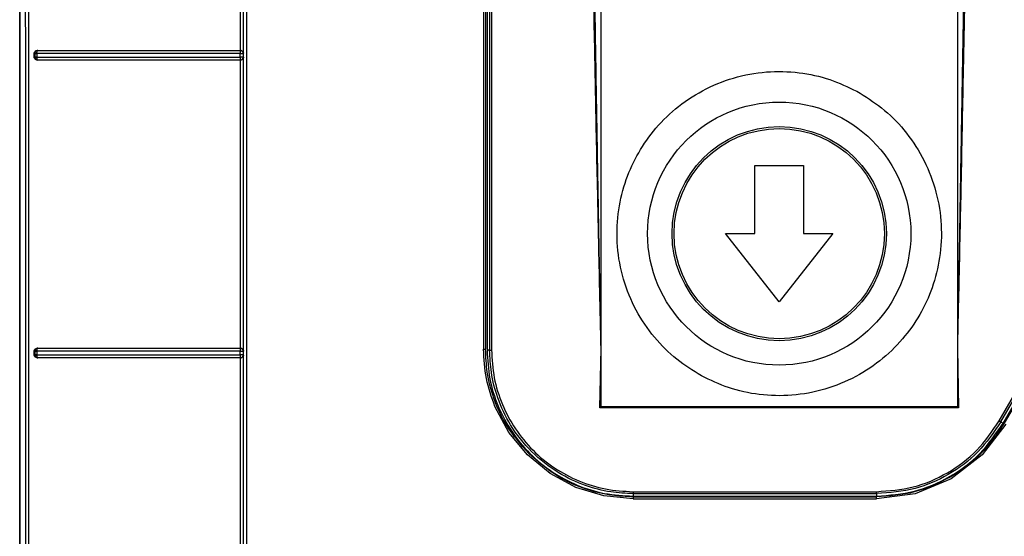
# Model space of a CAD drawing. Header units: inches. Extents: x 170 to 312, y 215 to 248.
# Tile 372 of 656: x 255.8457 to 255.9784, y 242.1301 to 242.1998. Entities that reach past the tile are written whole.
import ezdxf

# ---------------------------------------------------------------- set-up
doc = ezdxf.new("R2010")
doc.units = ezdxf.units.IN
doc.header["$LTSCALE"] = 0.25
doc.header["$MEASUREMENT"] = 0
doc.layers.add('MOTOR RH', color=7, linetype='Continuous')

msp = doc.modelspace()

# ---------------------------------------------------------------- linework, layer by layer
at = {"layer": 'MOTOR RH'}
for p, q in [((255.92406, 242.14761), (255.92406, 242.27595)), ((255.97209, 242.27595), (255.97209, 242.14761)), ((255.84571, 241.92392), (255.84571, 242.23936)), ((255.84571, 242.23936), (255.84571, 241.9417)), ((255.87546, 242.19567), (255.87546, 242.23451)), ((255.87586, 242.19528), (255.87586, 242.23489)), ((255.90823, 242.21438), (255.90823, 242.15537)), ((255.90849, 242.21441), (255.9085, 242.15536)), ((255.90871, 242.21429), (255.90871, 242.15524)), ((255.90904, 242.21429), (255.90905, 242.15524)), ((255.90931, 242.21429), (255.90931, 242.15527)), ((255.84809, 242.19567), (255.84815, 242.19566)), ((255.87544, 242.19566), (255.87546, 242.19567)), ((255.84768, 242.19475), (255.84768, 242.19528)), ((255.84777, 242.19527), (255.84768, 242.19528)), ((255.84777, 242.19476), (255.84768, 242.19475)), ((255.84777, 242.19527), (255.84777, 242.19476)), ((255.84803, 242.19527), (255.84803, 242.19477)), ((255.84807, 242.19554), (255.8481, 242.19563)), ((255.8481, 242.1944), (255.84807, 242.19449)), ((255.84813, 242.19438), (255.8481, 242.1944)), ((255.84815, 242.19437), (255.8481, 242.19436)), ((255.84815, 242.19437), (255.84813, 242.19438)), ((255.87544, 242.19476), (255.87544, 242.19527)), ((255.87544, 242.19476), (255.87544, 242.19465)), ((255.87544, 242.1944), (255.87544, 242.19436)), ((255.87546, 242.19436), (255.87544, 242.19436)), ((255.87546, 242.15551), (255.87546, 242.19436)), ((255.87586, 242.19528), (255.87584, 242.19526)), ((255.87584, 242.19526), (255.87584, 242.19476)), ((255.87584, 242.19476), (255.87586, 242.19474)), ((255.87586, 242.15513), (255.87586, 242.19474)), ((255.9448, 242.17096), (255.9448, 242.18015)), ((255.9448, 242.18015), (255.95136, 242.18015)), ((255.95136, 242.18015), (255.95136, 242.17096)), ((255.94808, 242.16178), (255.94086, 242.17096)), ((255.94086, 242.17096), (255.9448, 242.17096)), ((255.95529, 242.17096), (255.94808, 242.16178)), ((255.95136, 242.17096), (255.95529, 242.17096)), ((255.84768, 242.15459), (255.84768, 242.15513)), ((255.84777, 242.15511), (255.84768, 242.15513)), ((255.84777, 242.1546), (255.84768, 242.15459)), ((255.84777, 242.15511), (255.84777, 242.1546)), ((255.84803, 242.15511), (255.84803, 242.1546)), ((255.84807, 242.15538), (255.8481, 242.15547)), ((255.84809, 242.15551), (255.84815, 242.1555)), ((255.87544, 242.1555), (255.87546, 242.15551)), ((255.87544, 242.1546), (255.87544, 242.15511)), ((255.87586, 242.15513), (255.87584, 242.15511)), ((255.87584, 242.15511), (255.87584, 242.1546)), ((255.87584, 242.1546), (255.87586, 242.15458)), ((255.87586, 242.11497), (255.87586, 242.15458)), ((255.9085, 242.15536), (255.9085, 242.15536)), ((255.90905, 242.15524), (255.90871, 242.15524)), ((255.9239, 242.14745), (255.92406, 242.15548)), ((255.97209, 242.15548), (255.97225, 242.14745)), ((255.8481, 242.15424), (255.84807, 242.15433)), ((255.84815, 242.15421), (255.84809, 242.1542)), ((255.84813, 242.15422), (255.8481, 242.15424)), ((255.84815, 242.15421), (255.84813, 242.15422)), ((255.87544, 242.15433), (255.87544, 242.15424)), ((255.87544, 242.15424), (255.87544, 242.15421)), ((255.87546, 242.1542), (255.87544, 242.15421)), ((255.87546, 242.11535), (255.87546, 242.1542)), ((255.97772, 242.1457), (255.98151, 242.15226)), ((255.97795, 242.14557), (255.98174, 242.15213)), ((255.97825, 242.1454), (255.98204, 242.15196)), ((255.98221, 242.15198), (255.97842, 242.14541)), ((255.91163, 242.14416), (255.90977, 242.14765)), ((255.92406, 242.14761), (255.9239, 242.14745)), ((255.97225, 242.14745), (255.9239, 242.14745)), ((255.97209, 242.14761), (255.92406, 242.14761)), ((255.97225, 242.14745), (255.97209, 242.14761)), ((255.97864, 242.14528), (255.97544, 242.14111)), ((255.97795, 242.14557), (255.97825, 242.1454)), ((255.91414, 242.14111), (255.91163, 242.14416)), ((255.91719, 242.1386), (255.91414, 242.14111)), ((255.97544, 242.14111), (255.97127, 242.1379)), ((255.92067, 242.13674), (255.91719, 242.1386)), ((255.97127, 242.1379), (255.96641, 242.13589)), ((255.92445, 242.13559), (255.92067, 242.13674)), ((255.92839, 242.13616), (255.9612, 242.13616)), ((255.92839, 242.1352), (255.92445, 242.13559)), ((255.92839, 242.1359), (255.9612, 242.1359)), ((255.92839, 242.1359), (255.92839, 242.13555)), ((255.92839, 242.13555), (255.9612, 242.13555)), ((255.92839, 242.13547), (255.96119, 242.13547)), ((255.92839, 242.1352), (255.96119, 242.1352)), ((255.96641, 242.13589), (255.96119, 242.1352)), ((255.9612, 242.1359), (255.9612, 242.13555))]:
    msp.add_line(p, q, dxfattribs=at)
for radius in [0.01774, 0.01444, 0.01417]:
    msp.add_circle((255.94808, 242.17096), radius, dxfattribs=at)
for points, knots in [([(255.84644, 242.23972), (255.84646, 242.21844), (255.84649, 242.1759), (255.84648, 242.11206), (255.84643, 242.04824), (255.84633, 241.98446), (255.84624, 241.94201), (255.84619, 241.92078)], [0, 0, 0, 0, 0.199984, 0.399977, 0.600029, 0.800023, 1, 1, 1, 1]), ([(255.84689, 242.2401), (255.8469, 242.22222), (255.84691, 242.18646), (255.84692, 242.13281), (255.84692, 242.09706), (255.84692, 242.07919)], [0, 0, 0, 0, 0.3333777, 0.6667111, 1, 1, 1, 1]), ([(255.87588, 241.92809), (255.87588, 241.94886), (255.87588, 241.99039), (255.87588, 242.05278), (255.87588, 242.1152), (255.87588, 242.17764), (255.87588, 242.21925), (255.87588, 242.24006)], [0, 0, 0, 0, 0.199959, 0.399961, 0.599979, 0.80001, 1, 1, 1, 1]), ([(255.87627, 242.24018), (255.87627, 242.2193), (255.87627, 242.17754), (255.87627, 242.11488), (255.87627, 242.05224), (255.87627, 241.98964), (255.87627, 241.94795), (255.87627, 241.92711)], [0, 0, 0, 0, 0.2, 0.4, 0.6, 0.8, 1, 1, 1, 1]), ([(255.92406, 242.15548), (255.924, 242.15806), (255.9239, 242.16288), (255.92376, 242.16957), (255.92362, 242.17598), (255.92348, 242.18239), (255.92335, 242.18901), (255.92322, 242.19558), (255.92308, 242.20298), (255.92294, 242.21124), (255.92279, 242.22033), (255.92267, 242.22929), (255.92261, 242.23532), (255.92258, 242.23825)], [0, 0, 0, 0, 0.093729, 0.174536, 0.24242, 0.325941, 0.407072, 0.482165, 0.564229, 0.675047, 0.781572, 0.893672, 1, 1, 1, 1]), ([(255.92406, 242.15548), (255.92402, 242.1575), (255.92396, 242.16119), (255.92387, 242.16623), (255.92379, 242.17023), (255.92374, 242.17321), (255.9237, 242.17563), (255.92365, 242.17834), (255.92358, 242.18213), (255.9235, 242.18682), (255.92342, 242.19184), (255.92333, 242.1972), (255.9232, 242.20542), (255.92306, 242.21595), (255.92292, 242.22772), (255.92286, 242.23495), (255.92283, 242.23826)], [0, 0, 0, 0, 0.07319, 0.133984, 0.182381, 0.218382, 0.241987, 0.269928, 0.316673, 0.379251, 0.439861, 0.498505, 0.573594, 0.73788, 0.880015, 1, 1, 1, 1]), ([(255.97333, 242.23826), (255.97331, 242.23653), (255.97328, 242.23289), (255.97323, 242.22715), (255.97316, 242.22087), (255.97307, 242.21404), (255.97297, 242.20667), (255.97286, 242.19931), (255.97275, 242.19292), (255.97266, 242.18764), (255.97259, 242.18304), (255.97251, 242.17893), (255.97245, 242.17546), (255.9724, 242.17216), (255.97232, 242.16796), (255.97222, 242.16223), (255.97214, 242.1579), (255.97209, 242.15548)], [0, 0, 0, 0, 0.062702, 0.131993, 0.207874, 0.290346, 0.379406, 0.475057, 0.557054, 0.610988, 0.666485, 0.723545, 0.759898, 0.792286, 0.843099, 0.912337, 1, 1, 1, 1]), ([(255.97357, 242.23825), (255.97354, 242.23527), (255.97348, 242.22912), (255.97336, 242.22), (255.97321, 242.21073), (255.97305, 242.20157), (255.97288, 242.19301), (255.97272, 242.185), (255.97258, 242.17794), (255.97243, 242.17085), (255.97227, 242.16353), (255.97215, 242.1583), (255.97209, 242.15548)], [0, 0, 0, 0, 0.108305, 0.22261, 0.330745, 0.444165, 0.554601, 0.640848, 0.734435, 0.810783, 0.897533, 1, 1, 1, 1]), ([(255.84768, 242.19528), (255.84768, 242.19531), (255.84768, 242.19536), (255.84771, 242.19545), (255.84779, 242.19556), (255.84793, 242.19565), (255.84804, 242.19566), (255.84809, 242.19567)], [0, 0, 0, 0, 0.116527, 0.229907, 0.466736, 0.729518, 1, 1, 1, 1]), ([(255.84809, 242.19567), (255.85106, 242.19567), (255.857, 242.19567), (255.86619, 242.19567), (255.87237, 242.19567), (255.87546, 242.19567)], [0, 0, 0, 0, 0.333152, 0.666752, 1, 1, 1, 1]), ([(255.87546, 242.19567), (255.87549, 242.19567), (255.87555, 242.19566), (255.87564, 242.19562), (255.87572, 242.19557), (255.87576, 242.19553), (255.87578, 242.1955)], [0, 0, 0, 0, 0.230859, 0.468557, 0.712686, 1, 1, 1, 1]), ([(255.8481, 242.19436), (255.84804, 242.19436), (255.84793, 242.19437), (255.84779, 242.19447), (255.84771, 242.19458), (255.84768, 242.19467), (255.84768, 242.19472), (255.84768, 242.19475)], [0, 0, 0, 0, 0.2717688, 0.5368517, 0.7738537, 0.8858453, 1, 1, 1, 1]), ([(255.84815, 242.19566), (255.8481, 242.19565), (255.848, 242.19564), (255.84788, 242.19555), (255.84781, 242.19546), (255.84777, 242.19536), (255.84777, 242.1953), (255.84777, 242.19527)], [0, 0, 0, 0, 0.250906, 0.501408, 0.695045, 0.83371, 1, 1, 1, 1]), ([(255.84777, 242.19527), (255.84777, 242.19527), (255.84779, 242.19527), (255.84785, 242.19527), (255.84793, 242.19527), (255.848, 242.19527), (255.84803, 242.19527)], [0, 0, 0, 0, 0.250008, 0.500005, 0.749993, 1, 1, 1, 1]), ([(255.84803, 242.19477), (255.848, 242.19477), (255.84793, 242.19476), (255.84785, 242.19476), (255.84779, 242.19476), (255.84777, 242.19476), (255.84777, 242.19476)], [0, 0, 0, 0, 0.250113, 0.499997, 0.749888, 1, 1, 1, 1]), ([(255.84777, 242.19476), (255.84777, 242.19471), (255.84778, 242.19461), (255.84787, 242.19448), (255.848, 242.19439), (255.8481, 242.19437), (255.84815, 242.19437)], [0, 0, 0, 0, 0.250029, 0.499997, 0.749969, 1, 1, 1, 1]), ([(255.84803, 242.19527), (255.84803, 242.1953), (255.84803, 242.19535), (255.84804, 242.19542), (255.84805, 242.19548), (255.84806, 242.19552), (255.84807, 242.19554)], [0, 0, 0, 0, 0.2500063, 0.5000148, 0.7500138, 1, 1, 1, 1]), ([(255.87544, 242.19527), (255.87236, 242.19527), (255.86619, 242.19527), (255.85699, 242.19527), (255.85102, 242.19527), (255.84803, 242.19527)], [0, 0, 0, 0, 0.331506, 0.664839, 1, 1, 1, 1]), ([(255.84803, 242.19477), (255.85102, 242.19476), (255.85699, 242.19476), (255.86619, 242.19476), (255.87236, 242.19476), (255.87544, 242.19476)], [0, 0, 0, 0, 0.335093, 0.668426, 1, 1, 1, 1]), ([(255.84807, 242.19449), (255.84806, 242.19451), (255.84805, 242.19455), (255.84804, 242.19462), (255.84803, 242.19469), (255.84803, 242.19474), (255.84803, 242.19477)], [0, 0, 0, 0, 0.24975, 0.499936, 0.750122, 1, 1, 1, 1]), ([(255.8481, 242.19563), (255.84811, 242.19563), (255.84812, 242.19565), (255.84814, 242.19566), (255.84815, 242.19566), (255.84815, 242.19566), (255.84815, 242.19566)], [0, 0, 0, 0, 0.500013, 0.83434, 0.938283, 1, 1, 1, 1]), ([(255.87546, 242.19436), (255.87237, 242.19436), (255.86619, 242.19436), (255.857, 242.19436), (255.85106, 242.19436), (255.8481, 242.19436)], [0, 0, 0, 0, 0.333449, 0.66692, 1, 1, 1, 1]), ([(255.84815, 242.19566), (255.85111, 242.19566), (255.85704, 242.19566), (255.8662, 242.19566), (255.87236, 242.19566), (255.87544, 242.19566)], [0, 0, 0, 0, 0.333018, 0.666912, 1, 1, 1, 1]), ([(255.87544, 242.19436), (255.87236, 242.19436), (255.8662, 242.19436), (255.85704, 242.19437), (255.85111, 242.19437), (255.84815, 242.19437)], [0, 0, 0, 0, 0.333072, 0.666957, 1, 1, 1, 1]), ([(255.87584, 242.19526), (255.87583, 242.1953), (255.87583, 242.19536), (255.87579, 242.19546), (255.87573, 242.19554), (255.87566, 242.1956), (255.87561, 242.19562), (255.87559, 242.19563), (255.87557, 242.19564), (255.87554, 242.19564), (255.87551, 242.19565), (255.87547, 242.19566), (255.87544, 242.19566)], [0, 0, 0, 0, 0.169717, 0.309821, 0.50036, 0.669269, 0.720735, 0.750058, 0.812687, 0.820426, 0.875276, 1, 1, 1, 1]), ([(255.87544, 242.19566), (255.87544, 242.19565), (255.87544, 242.19564), (255.87544, 242.19557), (255.87544, 242.19554)], [0, 0, 0, 0, 0.500043, 1, 1, 1, 1]), ([(255.87544, 242.19554), (255.87544, 242.19551), (255.87544, 242.19546), (255.87544, 242.19536), (255.87544, 242.1953), (255.87544, 242.19527)], [0, 0, 0, 0, 0.396825, 0.672899, 1, 1, 1, 1]), ([(255.87544, 242.19527), (255.87547, 242.19527), (255.87553, 242.19527), (255.87561, 242.19527), (255.87568, 242.19527), (255.87575, 242.19527), (255.8758, 242.19526), (255.87583, 242.19527), (255.87584, 242.19527), (255.87584, 242.19526)], [0, 0, 0, 0, 0.1448761, 0.2888763, 0.4064672, 0.5453396, 0.7784567, 0.8916654, 1, 1, 1, 1]), ([(255.87584, 242.19476), (255.87583, 242.19476), (255.87581, 242.19476), (255.87573, 242.19476), (255.87563, 242.19476), (255.87553, 242.19476), (255.87547, 242.19476), (255.87544, 242.19476)], [0, 0, 0, 0, 0.2509367, 0.5014619, 0.6987674, 0.8365444, 1, 1, 1, 1]), ([(255.87544, 242.19436), (255.87548, 242.19437), (255.87554, 242.19437), (255.87564, 242.19441), (255.87572, 242.19447), (255.87577, 242.19454), (255.8758, 242.19459), (255.87581, 242.19461), (255.87582, 242.19464), (255.87582, 242.19466), (255.87583, 242.1947), (255.87584, 242.19473), (255.87584, 242.19476)], [0, 0, 0, 0, 0.1706537, 0.3115785, 0.5034068, 0.6707761, 0.7218148, 0.75094, 0.8128715, 0.833619, 0.8750169, 1, 1, 1, 1]), ([(255.87544, 242.19465), (255.87544, 242.19462), (255.87544, 242.19456), (255.87544, 242.19451), (255.87544, 242.19449)], [0, 0, 0, 0, 0.5849878, 1, 1, 1, 1]), ([(255.87544, 242.19449), (255.87544, 242.19447), (255.87544, 242.19443), (255.87544, 242.19441), (255.87544, 242.1944)], [0, 0, 0, 0, 0.510853, 1, 1, 1, 1]), ([(255.87578, 242.19452), (255.87576, 242.1945), (255.87572, 242.19445), (255.87564, 242.1944), (255.87556, 242.19436), (255.87549, 242.19436), (255.87546, 242.19436)], [0, 0, 0, 0, 0.29194, 0.548646, 0.775454, 1, 1, 1, 1]), ([(255.87578, 242.1955), (255.8758, 242.19547), (255.87584, 242.1954), (255.87586, 242.19533), (255.87586, 242.1953), (255.87586, 242.19529), (255.87586, 242.19529), (255.87586, 242.19528)], [0, 0, 0, 0, 0.561295, 0.8701, 0.957428, 0.984304, 1, 1, 1, 1]), ([(255.87586, 242.19474), (255.87586, 242.1947), (255.87585, 242.19462), (255.8758, 242.19455), (255.87578, 242.19452)], [0, 0, 0, 0, 0.503791, 1, 1, 1, 1]), ([(255.9376, 242.15178), (255.93646, 242.15248), (255.93412, 242.15393), (255.93113, 242.15695), (255.92866, 242.16059), (255.92695, 242.16477), (255.92614, 242.16919), (255.92623, 242.1736), (255.92716, 242.17774), (255.92879, 242.1815), (255.93107, 242.1849), (255.93405, 242.18792), (255.93771, 242.19038), (255.94188, 242.19209), (255.94631, 242.19291), (255.95071, 242.1928), (255.95487, 242.19191), (255.95735, 242.19072), (255.95856, 242.19015)], [0, 0, 0, 0, 0.058258, 0.120006, 0.18432, 0.25, 0.31568, 0.379994, 0.441742, 0.5, 0.558258, 0.620006, 0.68432, 0.75, 0.81568, 0.879994, 0.941742, 1, 1, 1, 1]), ([(255.95856, 242.19015), (255.95969, 242.18944), (255.96203, 242.188), (255.96503, 242.18498), (255.9675, 242.18133), (255.9692, 242.17716), (255.97002, 242.17273), (255.96992, 242.16832), (255.96899, 242.16418), (255.96737, 242.16042), (255.96508, 242.15702), (255.9621, 242.15401), (255.95844, 242.15154), (255.95428, 242.14984), (255.94984, 242.14902), (255.94544, 242.14913), (255.94128, 242.15001), (255.9388, 242.1512), (255.9376, 242.15178)], [0, 0, 0, 0, 0.058258, 0.120006, 0.18432, 0.25, 0.31568, 0.379994, 0.441742, 0.5, 0.558258, 0.620006, 0.68432, 0.75, 0.81568, 0.879994, 0.941742, 1, 1, 1, 1]), ([(255.84768, 242.15513), (255.84768, 242.15515), (255.84768, 242.1552), (255.84771, 242.1553), (255.84779, 242.1554), (255.84793, 242.1555), (255.84804, 242.15551), (255.84809, 242.15551)], [0, 0, 0, 0, 0.116319, 0.229622, 0.466596, 0.72971, 1, 1, 1, 1]), ([(255.84809, 242.1542), (255.84804, 242.15421), (255.84793, 242.15422), (255.84779, 242.15431), (255.84771, 242.15442), (255.84768, 242.15451), (255.84768, 242.15456), (255.84768, 242.15459)], [0, 0, 0, 0, 0.270485, 0.533784, 0.770305, 0.883586, 1, 1, 1, 1]), ([(255.84815, 242.1555), (255.8481, 242.1555), (255.848, 242.15548), (255.84788, 242.1554), (255.84781, 242.1553), (255.84777, 242.1552), (255.84777, 242.15514), (255.84777, 242.15511)], [0, 0, 0, 0, 0.250904, 0.501394, 0.694906, 0.833601, 1, 1, 1, 1]), ([(255.84777, 242.15511), (255.84777, 242.15511), (255.84779, 242.15511), (255.84785, 242.15511), (255.84793, 242.15511), (255.848, 242.15511), (255.84803, 242.15511)], [0, 0, 0, 0, 0.249991, 0.499993, 0.749993, 1, 1, 1, 1]), ([(255.84803, 242.1546), (255.848, 242.1546), (255.84793, 242.1546), (255.84785, 242.1546), (255.84779, 242.1546), (255.84777, 242.1546), (255.84777, 242.1546)], [0, 0, 0, 0, 0.250131, 0.500012, 0.749885, 1, 1, 1, 1]), ([(255.84777, 242.1546), (255.84777, 242.15455), (255.84778, 242.15445), (255.84787, 242.15432), (255.848, 242.15423), (255.8481, 242.15422), (255.84815, 242.15421)], [0, 0, 0, 0, 0.250212, 0.499885, 0.749889, 1, 1, 1, 1]), ([(255.84803, 242.15511), (255.84803, 242.15513), (255.84803, 242.15518), (255.84804, 242.15526), (255.84805, 242.15532), (255.84806, 242.15536), (255.84807, 242.15538)], [0, 0, 0, 0, 0.250003, 0.499999, 0.750005, 1, 1, 1, 1]), ([(255.87544, 242.15511), (255.87235, 242.15511), (255.86616, 242.15511), (255.85696, 242.15511), (255.85101, 242.15511), (255.84803, 242.15511)], [0, 0, 0, 0, 0.333333, 0.666667, 1, 1, 1, 1]), ([(255.84803, 242.1546), (255.85101, 242.1546), (255.85696, 242.1546), (255.86616, 242.1546), (255.87234, 242.1546), (255.87544, 242.1546)], [0, 0, 0, 0, 0.333333, 0.666667, 1, 1, 1, 1]), ([(255.84807, 242.15433), (255.84806, 242.15435), (255.84805, 242.15439), (255.84804, 242.15446), (255.84803, 242.15453), (255.84803, 242.15458), (255.84803, 242.1546)], [0, 0, 0, 0, 0.249755, 0.499929, 0.750119, 1, 1, 1, 1]), ([(255.84809, 242.15551), (255.85106, 242.15551), (255.857, 242.15551), (255.86619, 242.15551), (255.87237, 242.15551), (255.87546, 242.15551)], [0, 0, 0, 0, 0.333094, 0.666813, 1, 1, 1, 1]), ([(255.8481, 242.15547), (255.84811, 242.15548), (255.84812, 242.15549), (255.84814, 242.1555), (255.84815, 242.1555), (255.84815, 242.1555), (255.84815, 242.1555)], [0, 0, 0, 0, 0.5642279, 0.8627549, 0.9515364, 1, 1, 1, 1]), ([(255.84815, 242.1555), (255.85111, 242.1555), (255.85704, 242.1555), (255.8662, 242.1555), (255.87236, 242.1555), (255.87544, 242.1555)], [0, 0, 0, 0, 0.333017, 0.666911, 1, 1, 1, 1]), ([(255.87584, 242.15511), (255.87583, 242.15514), (255.87583, 242.15521), (255.87579, 242.1553), (255.87573, 242.15539), (255.87566, 242.15544), (255.87561, 242.15546), (255.87559, 242.15547), (255.87557, 242.15548), (255.87554, 242.15549), (255.8755, 242.1555), (255.87547, 242.1555), (255.87544, 242.1555)], [0, 0, 0, 0, 0.169752, 0.309862, 0.50035, 0.66928, 0.720739, 0.750049, 0.812671, 0.833624, 0.87528, 1, 1, 1, 1]), ([(255.87544, 242.1555), (255.87544, 242.15549), (255.87544, 242.15548), (255.87544, 242.15541), (255.87544, 242.15538)], [0, 0, 0, 0, 0.500049, 1, 1, 1, 1]), ([(255.87544, 242.15538), (255.87544, 242.15535), (255.87544, 242.1553), (255.87544, 242.1552), (255.87544, 242.15514), (255.87544, 242.15511)], [0, 0, 0, 0, 0.395106, 0.671612, 1, 1, 1, 1]), ([(255.87544, 242.15511), (255.87547, 242.15511), (255.87553, 242.1551), (255.87561, 242.15511), (255.87568, 242.15511), (255.87575, 242.15511), (255.8758, 242.1551), (255.87583, 242.15511), (255.87584, 242.15511), (255.87584, 242.15511)], [0, 0, 0, 0, 0.1448426, 0.288912, 0.4062167, 0.5454476, 0.7785945, 0.8917454, 1, 1, 1, 1]), ([(255.87584, 242.1546), (255.87583, 242.1546), (255.87581, 242.1546), (255.87573, 242.1546), (255.87563, 242.1546), (255.87553, 242.1546), (255.87547, 242.1546), (255.87544, 242.1546)], [0, 0, 0, 0, 0.250948, 0.501484, 0.698782, 0.836552, 1, 1, 1, 1]), ([(255.87544, 242.15421), (255.87548, 242.15421), (255.87554, 242.15422), (255.87564, 242.15425), (255.87572, 242.15432), (255.87577, 242.15438), (255.8758, 242.15443), (255.87581, 242.15446), (255.87582, 242.15448), (255.87582, 242.1545), (255.87583, 242.15454), (255.87584, 242.15457), (255.87584, 242.1546)], [0, 0, 0, 0, 0.170607, 0.311515, 0.503405, 0.670584, 0.721671, 0.750935, 0.812871, 0.834085, 0.875021, 1, 1, 1, 1]), ([(255.87544, 242.1546), (255.87544, 242.15455), (255.87544, 242.15449), (255.87544, 242.15443), (255.87544, 242.15438), (255.87544, 242.15435), (255.87544, 242.15433)], [0, 0, 0, 0, 0.49714, 0.578466, 0.721694, 1, 1, 1, 1]), ([(255.87546, 242.15551), (255.87549, 242.15551), (255.87555, 242.1555), (255.87564, 242.15547), (255.87572, 242.15542), (255.87576, 242.15537), (255.87578, 242.15535)], [0, 0, 0, 0, 0.229537, 0.467792, 0.71078, 1, 1, 1, 1]), ([(255.87578, 242.15535), (255.8758, 242.15531), (255.87584, 242.15525), (255.87586, 242.15517), (255.87586, 242.15514), (255.87586, 242.15513), (255.87586, 242.15513)], [0, 0, 0, 0, 0.559988, 0.867961, 0.955984, 1, 1, 1, 1]), ([(255.87586, 242.15458), (255.87586, 242.15454), (255.87585, 242.15447), (255.8758, 242.1544), (255.87578, 242.15436)], [0, 0, 0, 0, 0.503579, 1, 1, 1, 1]), ([(255.90823, 242.15537), (255.90825, 242.15537), (255.90829, 242.15537), (255.90835, 242.15537), (255.90843, 242.15536), (255.90848, 242.15536), (255.9085, 242.15536), (255.9085, 242.15536), (255.9085, 242.15536)], [0, 0, 0, 0, 0.126359, 0.251273, 0.500023, 0.748778, 0.873684, 1, 1, 1, 1]), ([(255.90977, 242.14765), (255.90932, 242.14889), (255.90843, 242.15139), (255.9083, 242.15404), (255.90823, 242.15537)], [0, 0, 0, 0, 0.499244, 1, 1, 1, 1]), ([(255.91432, 242.14129), (255.91328, 242.14248), (255.91133, 242.14473), (255.90958, 242.14856), (255.90864, 242.15209), (255.90854, 242.15433), (255.9085, 242.15536)], [0, 0, 0, 0, 0.302481, 0.570006, 0.802527, 1, 1, 1, 1]), ([(255.90871, 242.15524), (255.90878, 242.15395), (255.90893, 242.15137), (255.9101, 242.14766), (255.91192, 242.14423), (255.91438, 242.14123), (255.91738, 242.13876), (255.92081, 242.13694), (255.92453, 242.13577), (255.9271, 242.13563), (255.92839, 242.13555)], [0, 0, 0, 0, 0.125, 0.25, 0.375, 0.5, 0.625, 0.75, 0.875, 1, 1, 1, 1]), ([(255.90905, 242.15524), (255.90905, 242.15524), (255.90906, 242.15524), (255.9091, 242.15524), (255.90915, 242.15525), (255.90919, 242.15525), (255.90925, 242.15526), (255.90929, 242.15526), (255.90931, 242.15527)], [0, 0, 0, 0, 0.200606, 0.433554, 0.562809, 0.700299, 0.846022, 1, 1, 1, 1]), ([(255.92839, 242.1359), (255.92738, 242.13594), (255.92519, 242.13604), (255.92175, 242.13695), (255.91807, 242.13869), (255.91458, 242.14144), (255.91183, 242.14493), (255.91009, 242.14862), (255.9092, 242.15206), (255.9091, 242.15424), (255.90905, 242.15524)], [0, 0, 0, 0, 0.09975, 0.21635, 0.349779, 0.500012, 0.650983, 0.784654, 0.901, 1, 1, 1, 1]), ([(255.90931, 242.15527), (255.90938, 242.15401), (255.90952, 242.1515), (255.91066, 242.14789), (255.91242, 242.14457), (255.91481, 242.14166), (255.91772, 242.13927), (255.92104, 242.13751), (255.92465, 242.13637), (255.92714, 242.13623), (255.92839, 242.13616)], [0, 0, 0, 0, 0.1257748, 0.2507498, 0.3755884, 0.500482, 0.6253602, 0.7502409, 0.875117, 1, 1, 1, 1]), ([(255.87546, 242.1542), (255.87237, 242.1542), (255.86619, 242.1542), (255.857, 242.1542), (255.85106, 242.1542), (255.84809, 242.1542)], [0, 0, 0, 0, 0.333374, 0.666979, 1, 1, 1, 1]), ([(255.87544, 242.15421), (255.87236, 242.15421), (255.8662, 242.15421), (255.85704, 242.15421), (255.85111, 242.15421), (255.84815, 242.15421)], [0, 0, 0, 0, 0.333074, 0.666959, 1, 1, 1, 1]), ([(255.87578, 242.15436), (255.87576, 242.15434), (255.87572, 242.15429), (255.87564, 242.15424), (255.87555, 242.15421), (255.87549, 242.1542), (255.87546, 242.1542)], [0, 0, 0, 0, 0.291589, 0.548416, 0.7754, 1, 1, 1, 1]), ([(255.9612, 242.13616), (255.96287, 242.13628), (255.9662, 242.13653), (255.97084, 242.13855), (255.9749, 242.14156), (255.97678, 242.14432), (255.97772, 242.1457)], [0, 0, 0, 0, 0.249999, 0.500001, 0.750003, 1, 1, 1, 1]), ([(255.97795, 242.14557), (255.977, 242.14417), (255.97509, 242.14137), (255.97102, 242.13836), (255.96634, 242.1363), (255.96296, 242.13603), (255.9612, 242.1359)], [0, 0, 0, 0, 0.249995, 0.499994, 0.740007, 1, 1, 1, 1]), ([(255.9612, 242.13555), (255.96292, 242.13568), (255.96636, 242.13594), (255.97114, 242.13802), (255.97533, 242.14112), (255.97728, 242.14397), (255.97825, 242.1454)], [0, 0, 0, 0, 0.25, 0.5, 0.75, 1, 1, 1, 1]), ([(255.97842, 242.14541), (255.97744, 242.14396), (255.9755, 242.14105), (255.97259, 242.13911), (255.97114, 242.13813)], [0, 0, 0, 0, 0.499997, 1, 1, 1, 1]), ([(255.97772, 242.1457), (255.97775, 242.14568), (255.97781, 242.14565), (255.97789, 242.1456), (255.97794, 242.14557), (255.97795, 242.14557), (255.97795, 242.14557)], [0, 0, 0, 0, 0.25, 0.500005, 0.750004, 1, 1, 1, 1]), ([(255.92839, 242.13547), (255.92743, 242.13551), (255.92529, 242.1356), (255.92183, 242.13646), (255.9179, 242.13819), (255.91557, 242.14021), (255.91432, 242.14129)], [0, 0, 0, 0, 0.183203, 0.410987, 0.683281, 1, 1, 1, 1]), ([(255.97114, 242.13813), (255.96955, 242.13735), (255.96641, 242.13581), (255.96292, 242.13558), (255.96119, 242.13547)], [0, 0, 0, 0, 0.505911, 1, 1, 1, 1]), ([(255.92839, 242.13616), (255.92839, 242.13612), (255.92839, 242.13606), (255.92839, 242.13597), (255.92839, 242.13591), (255.92839, 242.1359), (255.92839, 242.1359)], [0, 0, 0, 0, 0.250002, 0.5, 0.750005, 1, 1, 1, 1]), ([(255.9612, 242.1359), (255.9612, 242.1359), (255.9612, 242.13591), (255.9612, 242.13597), (255.9612, 242.13606), (255.9612, 242.13612), (255.9612, 242.13616)], [0, 0, 0, 0, 0.2499955, 0.4999998, 0.7499978, 1, 1, 1, 1]), ([(255.92839, 242.13547), (255.92839, 242.13546), (255.92839, 242.13546), (255.92839, 242.1354), (255.92839, 242.13531), (255.92839, 242.13524), (255.92839, 242.1352)], [0, 0, 0, 0, 0.249998, 0.499996, 0.749995, 1, 1, 1, 1]), ([(255.96119, 242.1352), (255.96119, 242.13524), (255.96119, 242.13531), (255.96119, 242.1354), (255.96119, 242.13546), (255.96119, 242.13546), (255.96119, 242.13547)], [0, 0, 0, 0, 0.25, 0.499998, 0.749999, 1, 1, 1, 1])]:
    msp.add_open_spline(points, degree=3, knots=knots, dxfattribs=at)

doc.saveas('drawing.dxf')
